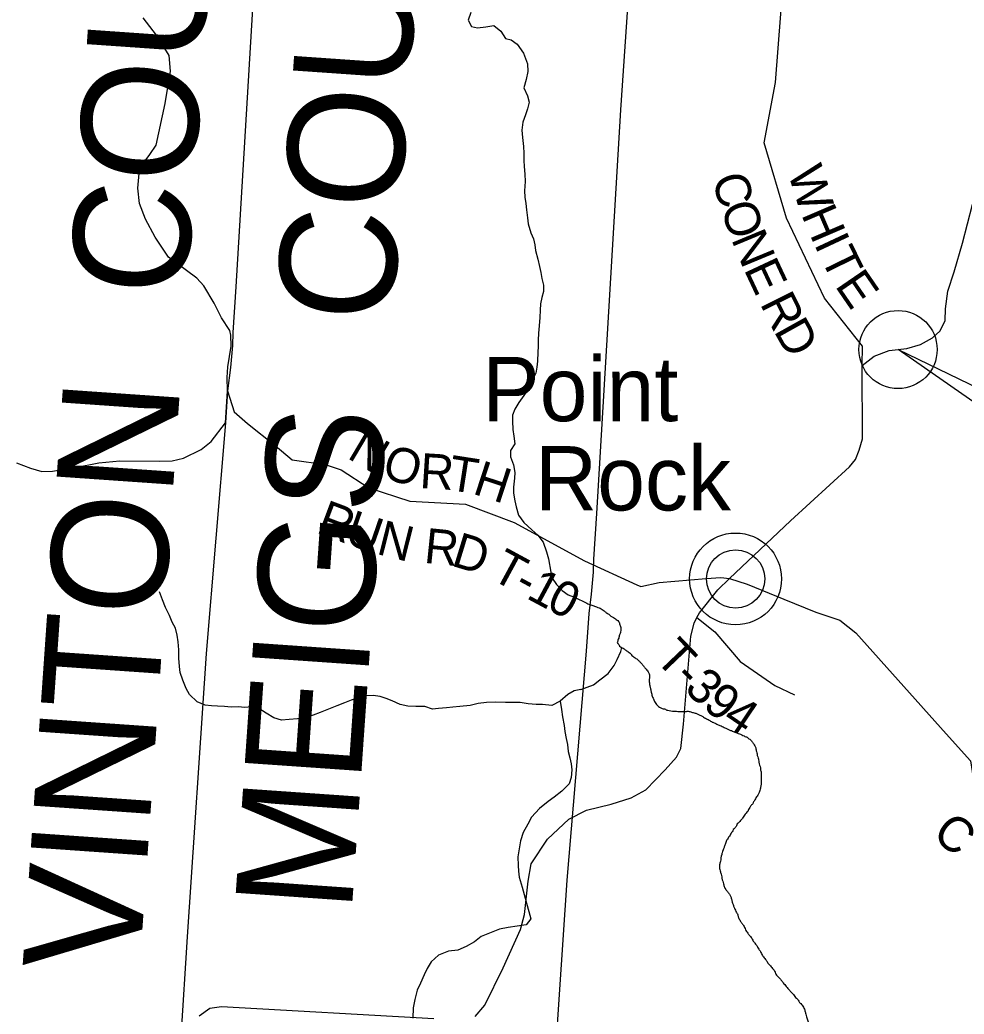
# Model space of a CAD drawing. Extents: x -15 to 405, y -40 to 87.
# Drawn here: x 3.191 to 4.721, y 16.197 to 17.808 of the extents above; entities that cross this region are included whole.
import ezdxf

# ---------------------------------------------------------------- set-up
doc = ezdxf.new("R2010")
doc.units = 0
for name, color, linetype in [('GM_P_State_Alignment', 7, 'Continuous'), ('GM_P_State_Location', 7, 'Continuous'), ('GM_X_Adjacent_County', 7, 'Continuous'), ('GM_X_Adjacent_County_Text', 7, 'Continuous'), ('GM_X_Airport_Location_Class_2', 7, 'Continuous'), ('GM_X_Minor_Lake', 7, 'Continuous'), ('GM_X_Minor_River', 7, 'Continuous'), ('GM_X_State_Location', 7, 'Continuous'), ('GM_X_State_Route', 7, 'Continuous'), ('GM_X_Township_ROW', 7, 'Continuous'), ('GM_X_Township_Subdivision_Text', 7, 'Continuous'), ('GM_X_Township_Text', 7, 'Continuous')]:
    doc.layers.add(name, color=color, linetype=linetype)

msp = doc.modelspace()

# ---------------------------------------------------------------- linework, layer by layer
at = {"layer": 'GM_P_State_Location'}
for points in [[(4.5554, 17.2475), (4.5559, 17.279), (4.4947, 17.3565), (4.4331, 17.4863), (4.397, 17.6082), (4.4151, 17.7062), (4.4283, 17.8734)], [(3.5275, 17.2066), (3.5268, 17.2279), (3.5279, 17.2452), (3.5336, 17.2788), (3.5331, 17.2968), (3.5313, 17.304), (3.5177, 17.3248), (3.5058, 17.3483), (3.4894, 17.3768), (3.4778, 17.3889), (3.4319, 17.4232), (3.4102, 17.4554), (3.3949, 17.4845), (3.3853, 17.5099), (3.3826, 17.5349), (3.3844, 17.5584), (3.3897, 17.5732), (3.4018, 17.5896), (3.4119, 17.6044), (3.4265, 17.6723), (3.435, 17.7242), (3.4331, 17.7496), (3.4125, 17.7829), (3.3912, 17.811)], [(3.5275, 17.2066), (3.5384, 17.1727), (3.56, 17.1537), (3.6048, 17.1178), (3.6325, 17.0946), (3.6857, 17.0874), (3.7115, 17.0783), (3.7567, 17.0495), (3.8228, 17.0279), (3.9128, 17.023), (3.9918, 16.993), (4.1058, 16.9308), (4.1904, 16.8924), (4.1906, 16.8923)], [(4.1906, 16.8923), (4.1969, 16.8895), (4.2265, 16.8959), (4.3029, 16.9024), (4.3264, 16.904), (4.3408, 16.9022)], [(4.2879, 16.8393), (4.317, 16.8162), (4.358, 16.768), (4.4139, 16.7293), (4.4458, 16.7141)]]:
    msp.add_lwpolyline(points, dxfattribs=at)
at = {"layer": 'GM_X_Adjacent_County'}
msp.add_lwpolyline([(5.1929, 16.8699), (4.6136, 17.2734), (5.4478, 16.8699)], close=True, dxfattribs=at)
at = {"layer": 'GM_X_Adjacent_County_Text'}
for points in [[(3.9216, 17.8195), (3.9175, 17.807), (3.9228, 17.7967), (3.9326, 17.7948), (3.9459, 17.7964), (3.9588, 17.7983), (3.9705, 17.7892), (3.9777, 17.7775), (3.9872, 17.7752), (3.997, 17.768), (4.0069, 17.7536), (4.0134, 17.7362), (4.0138, 17.7237), (4.0115, 17.7108), (4.0074, 17.6975), (4.0134, 17.6842), (4.0161, 17.6744), (4.0135, 17.6634), (4.0101, 17.6539), (4.0059, 17.6418), (4.0044, 17.6289), (4.0052, 17.6167), (4.0071, 17.6023), (4.0075, 17.5917), (4.0075, 17.5796), (4.0079, 17.5697), (4.0094, 17.5576), (4.0098, 17.5458), (4.0087, 17.5303), (4.0091, 17.5204), (4.011, 17.5102), (4.0121, 17.4996), (4.0137, 17.487), (4.0144, 17.4772), (4.019, 17.4624), (4.0232, 17.4525), (4.0251, 17.4431), (4.0262, 17.4336), (4.03, 17.4199), (4.0331, 17.4078), (4.035, 17.3983), (4.0369, 17.3885), (4.0392, 17.3775), (4.0396, 17.3672), (4.0369, 17.3578), (4.0347, 17.3475), (4.0339, 17.3373), (4.0332, 17.3255), (4.0321, 17.3119), (4.0313, 17.2997), (4.031, 17.2887), (4.0306, 17.2785), (4.0302, 17.269), (4.0299, 17.2546), (4.0288, 17.2447), (4.0272, 17.2353), (4.0212, 17.2235), (4.0155, 17.2113), (4.0076, 17.1988), (3.9997, 17.1874), (3.9932, 17.1768), (3.9891, 17.1669), (3.9891, 17.1571), (3.9899, 17.1438), (3.9914, 17.1332), (3.9929, 17.1207), (3.9861, 17.1097), (3.9861, 17.0994), (3.9907, 17.0866), (3.993, 17.0744), (3.9922, 17.0649), (3.9907, 17.0505), (3.9907, 17.0407), (3.993, 17.0282), (3.9949, 17.0187), (3.9991, 17.005), (4.0078, 16.9933), (4.0204, 16.9815), (4.0302, 16.9728), (4.0389, 16.9611), (4.0443, 16.9456), (4.0473, 16.9342), (4.0511, 16.9129), (4.0534, 16.9031), (4.0602, 16.8925), (4.0697, 16.883), (4.0796, 16.8758), (4.0898, 16.8724), (4.1094, 16.8622)], [(4.0999, 16.7228), (4.0889, 16.7204), (4.0786, 16.7147), (4.0665, 16.7036), (4.0529, 16.6968), (4.0378, 16.6983), (4.0275, 16.6983), (4.0143, 16.6994), (4.0018, 16.7016), (3.9779, 16.7016), (3.9612, 16.702), (3.9468, 16.7016), (3.9336, 16.7), (3.9207, 16.6966), (3.904, 16.6951), (3.8923, 16.6939), (3.8821, 16.6928), (3.8692, 16.692), (3.8594, 16.6905), (3.8472, 16.695), (3.8328, 16.6953), (3.8196, 16.6957), (3.8075, 16.6983), (3.7942, 16.704), (3.7843, 16.7082), (3.7749, 16.7112), (3.7635, 16.7127), (3.7495, 16.7123), (3.7389, 16.7089), (3.7279, 16.7051), (3.7169, 16.7009), (3.7044, 16.6959), (3.6779, 16.6853), (3.6666, 16.6811), (3.6545, 16.6773), (3.6408, 16.675), (3.6276, 16.6738), (3.6151, 16.673), (3.6026, 16.6768), (3.5904, 16.684), (3.5783, 16.6916), (3.5658, 16.6946), (3.5559, 16.6934), (3.5446, 16.6946), (3.5336, 16.6942), (3.5226, 16.6953), (3.5112, 16.6957), (3.5018, 16.696), (3.4912, 16.6972), (3.4783, 16.7024), (3.4661, 16.7146), (3.4605, 16.724), (3.4555, 16.7377), (3.451, 16.7502), (3.4498, 16.76), (3.449, 16.7733), (3.449, 16.787), (3.4479, 16.7999), (3.4463, 16.8105), (3.4433, 16.8222), (3.438, 16.8317), (3.4334, 16.8423), (3.427, 16.8556), (3.4224, 16.8681), (3.4175, 16.881)], [(4.0999, 16.7228), (4.1205, 16.7304), (4.1307, 16.7383), (4.144, 16.7486), (4.1538, 16.7615), (4.1587, 16.7714), (4.1644, 16.7843), (4.1664, 16.7904)], [(4.0664, 16.7036), (4.0688, 16.6904), (4.0704, 16.6782), (4.073, 16.6642), (4.0738, 16.6543), (4.0761, 16.6434), (4.0784, 16.6335), (4.0795, 16.6221), (4.0822, 16.6119), (4.0841, 16.602), (4.0852, 16.5922), (4.0841, 16.58), (4.0811, 16.5698), (4.069, 16.5576), (4.0565, 16.5481), (4.0467, 16.5413), (4.0327, 16.5299), (4.0198, 16.5155), (4.0138, 16.5045), (4.0066, 16.4908), (4.0024, 16.4775), (4.0002, 16.4642), (3.9979, 16.4514), (3.9983, 16.4377), (3.9987, 16.4282), (4.0002, 16.4187), (4.0048, 16.4024), (4.0082, 16.3903), (4.012, 16.3763), (4.0154, 16.363), (4.0189, 16.3509), (4.0113, 16.3414), (3.9821, 16.3372), (3.9681, 16.3345), (3.9545, 16.3288), (3.9382, 16.3223), (3.9276, 16.3136), (3.914, 16.306), (3.9004, 16.3003), (3.8856, 16.2984), (3.8693, 16.2919), (3.8576, 16.2816), (3.8512, 16.2706), (3.8463, 16.2604), (3.8402, 16.2467), (3.8349, 16.2357), (3.8312, 16.2205), (3.8281, 16.2069), (3.8278, 16.1902)]]:
    msp.add_lwpolyline(points, dxfattribs=at)
for points in [[(4.1094, 16.8622), (4.113, 16.8608), (4.116, 16.8599), (4.1193, 16.8587), (4.122, 16.8578), (4.1253, 16.8566), (4.1276, 16.8554), (4.131, 16.8541), (4.1376, 16.8501), (4.141, 16.8469), (4.1439, 16.8453), (4.1462, 16.8437), (4.1484, 16.8414), (4.1529, 16.8393), (4.1558, 16.837), (4.161, 16.833), (4.1624, 16.8299), (4.1631, 16.8276), (4.1641, 16.8249), (4.1644, 16.8207), (4.1642, 16.8162), (4.1625, 16.8109), (4.1617, 16.8086), (4.1612, 16.8056), (4.16, 16.803), (4.1596, 16.8007), (4.1587, 16.7985), (4.1613, 16.7954), (4.1627, 16.793), (4.1653, 16.791), (4.1683, 16.7894), (4.1716, 16.787), (4.1765, 16.7838), (4.1798, 16.7814), (4.1816, 16.7791), (4.1864, 16.7748), (4.1916, 16.7712), (4.1956, 16.7672), (4.1982, 16.7645), (4.2011, 16.761), (4.2044, 16.7567), (4.2066, 16.754), (4.2088, 16.7512), (4.2109, 16.7466), (4.2112, 16.7439), (4.2111, 16.7417), (4.2107, 16.7394), (4.2106, 16.7363), (4.2108, 16.7333), (4.2111, 16.7306), (4.2118, 16.7279), (4.2121, 16.7257), (4.2128, 16.7234), (4.2134, 16.7203), (4.2138, 16.718), (4.2148, 16.7149), (4.2154, 16.7119), (4.2183, 16.7057), (4.2193, 16.703), (4.2215, 16.6999), (4.2233, 16.6972), (4.2259, 16.6948), (4.2307, 16.6924), (4.233, 16.6915), (4.2353, 16.6911), (4.2383, 16.6898), (4.2405, 16.689), (4.2507, 16.6875), (4.2549, 16.6874), (4.2587, 16.6869), (4.2625, 16.6871), (4.2685, 16.6869), (4.2708, 16.6872), (4.2765, 16.6867), (4.2791, 16.6858), (4.2818, 16.6854), (4.2851, 16.6845), (4.2874, 16.6836), (4.2915, 16.6816), (4.2964, 16.6795), (4.2986, 16.678), (4.3019, 16.6759), (4.3046, 16.6747), (4.3079, 16.6727), (4.3101, 16.6715), (4.3124, 16.6699), (4.3146, 16.6691), (4.3199, 16.6666), (4.3251, 16.6645), (4.3288, 16.6629), (4.3348, 16.6597), (4.3371, 16.6588), (4.3412, 16.6568), (4.3438, 16.6559), (4.3468, 16.6547), (4.3494, 16.6535), (4.3524, 16.6522)], [(4.3524, 16.6522), (4.3547, 16.6514), (4.3584, 16.6501), (4.3606, 16.6489), (4.3644, 16.6473), (4.367, 16.6461), (4.3693, 16.6452), (4.3718, 16.6429), (4.3748, 16.6409), (4.3777, 16.6373), (4.3795, 16.635), (4.3806, 16.6327), (4.3824, 16.6303), (4.3831, 16.628), (4.3844, 16.6219), (4.3855, 16.6185), (4.3857, 16.6154), (4.3871, 16.6112), (4.3878, 16.6085), (4.3884, 16.6047), (4.3894, 16.6001), (4.3908, 16.5955), (4.391, 16.5917), (4.3917, 16.5894), (4.392, 16.5867), (4.3917, 16.5772), (4.3919, 16.5711), (4.3918, 16.5681), (4.3913, 16.5655), (4.3908, 16.5628), (4.3899, 16.559), (4.3887, 16.5557), (4.3863, 16.5512), (4.3827, 16.5456), (4.3806, 16.5419), (4.379, 16.5396), (4.3786, 16.5374), (4.3763, 16.5356), (4.3738, 16.5315), (4.3715, 16.5281), (4.3702, 16.5251), (4.3675, 16.5222), (4.3651, 16.5192), (4.3627, 16.5159), (4.3611, 16.5129), (4.3583, 16.5103), (4.356, 16.5073), (4.3532, 16.5048), (4.352, 16.5018), (4.3492, 16.4981), (4.3468, 16.4955), (4.3448, 16.4921), (4.3432, 16.4899), (4.3416, 16.4865), (4.3392, 16.4832), (4.3372, 16.4802), (4.3356, 16.478), (4.3348, 16.4746), (4.3335, 16.4716), (4.3318, 16.4664), (4.3302, 16.4626), (4.3289, 16.4581), (4.328, 16.4555), (4.3258, 16.4441), (4.3245, 16.4385), (4.3244, 16.4358), (4.3246, 16.4328), (4.3256, 16.4286), (4.327, 16.4236), (4.329, 16.4144), (4.3296, 16.4121), (4.331, 16.4075), (4.3317, 16.4048), (4.3324, 16.4025), (4.3345, 16.3986), (4.3382, 16.3943), (4.3411, 16.3897), (4.3432, 16.3854), (4.3439, 16.3831), (4.3452, 16.3778), (4.3469, 16.3728), (4.3487, 16.3685), (4.3501, 16.365), (4.3519, 16.3612), (4.3544, 16.3565), (4.3547, 16.3543), (4.3572, 16.3492), (4.3601, 16.3446), (4.3633, 16.3403), (4.3651, 16.3372), (4.3665, 16.3333), (4.3701, 16.3279), (4.3734, 16.3236), (4.3756, 16.3209), (4.3792, 16.3151), (4.381, 16.3127), (4.3828, 16.31)], [(4.3828, 16.31), (4.3847, 16.3077), (4.3861, 16.3053), (4.3883, 16.3019), (4.3908, 16.298), (4.394, 16.2918), (4.3976, 16.2867), (4.3998, 16.284), (4.4016, 16.2817), (4.4027, 16.2793), (4.4071, 16.2746), (4.4093, 16.2719), (4.4115, 16.2695), (4.4137, 16.2664), (4.415, 16.2626), (4.4191, 16.2575), (4.4231, 16.2532), (4.426, 16.2497), (4.4278, 16.2473), (4.43, 16.2446), (4.4351, 16.2384), (4.4373, 16.236), (4.4391, 16.2337), (4.4443, 16.2282), (4.4464, 16.2251), (4.449, 16.2223), (4.4512, 16.2203), (4.4527, 16.2176), (4.4559, 16.2137), (4.4585, 16.211), (4.4603, 16.2079), (4.4621, 16.2048), (4.4628, 16.2017), (4.4638, 16.1994), (4.4641, 16.1964), (4.4655, 16.1925), (4.4665, 16.1891), (4.4686, 16.1829), (4.4697, 16.1806), (4.4699, 16.1779), (4.471, 16.1741), (4.4712, 16.1714), (4.4719, 16.1691), (4.4719, 16.1668), (4.4721, 16.1638), (4.4718, 16.1528), (4.4721, 16.1505), (4.4718, 16.1437), (4.4721, 16.1406), (4.4718, 16.1296), (4.472, 16.1247), (4.4726, 16.1212), (4.4732, 16.117), (4.4739, 16.114), (4.4749, 16.1113), (4.4771, 16.1074), (4.4781, 16.1047), (4.48, 16.1024), (4.4814, 16.0997), (4.4843, 16.0969), (4.4865, 16.0938), (4.4883, 16.0903), (4.4901, 16.0876), (4.4945, 16.0829), (4.4967, 16.0794), (4.4985, 16.0767), (4.5018, 16.0731), (4.5043, 16.0689), (4.5087, 16.0638), (4.5097, 16.06), (4.5122, 16.0557), (4.5136, 16.053), (4.515, 16.0484), (4.516, 16.0453), (4.517, 16.0407), (4.5181, 16.0376), (4.5183, 16.0342), (4.5194, 16.0311), (4.5197, 16.0285), (4.5199, 16.0254), (4.5206, 16.0224), (4.5212, 16.0182), (4.5218, 16.0143), (4.5225, 16.0109), (4.5228, 16.0079), (4.5235, 16.0055), (4.5237, 16.0025), (4.5244, 15.9983), (4.525, 15.996), (4.5253, 15.9937)]]:
    msp.add_spline(points, degree=3, dxfattribs=at)
at = {"layer": 'GM_X_Airport_Location_Class_2'}
msp.add_lwpolyline([(4.047, 15.9545), (4.0777, 16.4138), (4.1093, 16.7849), (4.1132, 16.8456), (4.1173, 16.8769), (4.1204, 16.9125), (4.1207, 16.9338), (4.126, 17.0077), (4.1648, 17.662), (4.1898, 18.0333), (4.2008, 18.2037), (4.2124, 18.3609), (4.2133, 18.373), (4.2327, 18.6367), (4.2582, 18.9809), (4.2581, 19.0493), (4.2782, 19.3362), (4.2938, 19.625)], dxfattribs=at)
at = {"layer": 'GM_X_State_Location'}
for points in [[(3.9286, 16.1926), (3.9445, 16.2113), (3.974, 16.2717), (4.002, 16.3336), (4.0088, 16.3583), (4.0148, 16.4119), (4.0196, 16.4403), (4.0461, 16.4802), (4.0802, 16.5126), (4.109, 16.527), (4.1489, 16.537), (4.1815, 16.5473), (4.205, 16.5602), (4.2364, 16.5925), (4.2546, 16.6131), (4.2618, 16.6268), (4.2663, 16.6663), (4.2782, 16.809), (4.2835, 16.8303), (4.2879, 16.8393), (4.2918, 16.847), (4.3217, 16.8839), (4.3408, 16.9022), (4.4392, 16.9961), (4.535, 17.0836), (4.5449, 17.0954), (4.5509, 17.1102), (4.5558, 17.1288), (4.5554, 17.2475), (4.575, 17.2627), (4.5992, 17.2717), (4.628, 17.2751), (4.65, 17.2818), (4.6696, 17.2923), (4.6816, 17.3035), (4.6898, 17.3203), (4.6903, 17.3392), (4.6941, 17.3681), (4.7044, 17.3994), (4.7179, 17.4459), (4.7422, 17.5399)], [(3.4818, 16.1939), (3.4992, 16.2064), (3.5181, 16.2091), (3.8619, 16.1897)]]:
    msp.add_lwpolyline(points, dxfattribs=at)
at = {"layer": 'GM_X_State_Route'}
for p, q in [((3.5801, 18.0292), (3.5413, 17.375)), ((3.5413, 17.375), (3.536, 17.3011)), ((3.536, 17.3011), (3.5357, 17.2798)), ((3.5357, 17.2798), (3.5326, 17.2442)), ((3.5326, 17.2442), (3.5275, 17.2066)), ((3.5275, 17.2066), (3.5244, 17.1548)), ((3.5244, 17.1548), (3.493, 16.7811)), ((3.493, 16.7811), (3.4623, 16.3217)), ((3.4623, 16.3217), (3.4267, 15.7702))]:
    msp.add_line(p, q, dxfattribs=at)
at = {"layer": 'GM_X_Township_ROW'}
msp.add_circle((4.6136, 17.2734), 0.0633, dxfattribs=at)
at = {"layer": 'GM_X_Township_Subdivision_Text'}
for radius in [0.0744, 0.0472]:
    msp.add_circle((4.3505, 16.9017), radius, dxfattribs=at)
at = {"layer": 'GM_X_Township_Text'}
msp.add_line((3.5244, 17.1548), (3.5275, 17.2066), dxfattribs=at)
for points in [[(3.1859, 17.0901), (3.2087, 17.081), (3.2269, 17.0757), (3.2443, 17.0762), (3.281, 17.0823), (3.3193, 17.0896), (3.3534, 17.0931), (3.4171, 17.0925), (3.4379, 17.0933), (3.4565, 17.0972), (3.4852, 17.1117), (3.5011, 17.1246), (3.5244, 17.1548)], [(4.3408, 16.9022), (4.3695, 16.8934), (4.4288, 16.869), (4.4804, 16.848), (4.5195, 16.8347), (4.5453, 16.8145), (4.6913, 16.6509), (4.7311, 16.6071), (4.7352, 16.5794), (4.7358, 16.5595), (4.7392, 16.5512), (4.7454, 16.5448), (4.8506, 16.474), (4.8957, 16.4512), (4.9598, 16.3534), (5.0071, 16.239), (5.0494, 16.1954), (5.0951, 16.1792), (5.1246, 16.1831)]]:
    msp.add_lwpolyline(points, dxfattribs=at)

# ---------------------------------------------------------------- texts
at = {"layer": 'GM_P_State_Alignment'}
for s, p in [('VINTON  COUNTY', (3.3847, 16.2617)), ('MEIGS  COUNTY', (3.7285, 16.3593))]:
    msp.add_text(s, height=0.189394, rotation=86.0177, dxfattribs=at).set_placement(p)
at = {"layer": 'GM_X_Minor_Lake'}
msp.add_text('C', height=0.0568, rotation=320.021, dxfattribs=at).set_placement((4.6668, 16.4847))
at = {"layer": 'GM_X_Minor_River'}
for s, rotation, p in [('W', 287.4611, (4.4345, 17.5611)), ('C', 286.663, (4.3115, 17.5506)), ('O', 288.5918, (4.3255, 17.5039)), ('H', 293.1972, (4.4563, 17.4926)), ('N', 292.5151, (4.3429, 17.4526)), ('I', 295.1151, (4.4769, 17.4448)), ('T', 296.0744, (4.4872, 17.4228)), ('E', 295.0778, (4.3632, 17.4038)), ('E', 304.4273, (4.5104, 17.3769)), ('R', 296.5174, (4.3893, 17.3481)), ('D', 299.1537, (4.4115, 17.3038)), ('N', 329.3261, (3.7196, 17.0986)), ('O', 342.0592, (3.7751, 17.0674)), ('R', 356.3874, (3.8379, 17.0491)), ('T', 351.1711, (3.8831, 17.0464)), ('H', 341.921, (3.9227, 17.0404)), ('R', 339.346, (3.6693, 16.9775)), ('U', 341.0357, (3.7147, 16.9604)), ('N', 345.9273, (3.7671, 16.9426)), ('R', 354.1156, (3.8446, 16.928)), ('D', 342.9988, (3.8882, 16.9238)), ('T', 331.5113, (3.9515, 16.903)), ('-', 331.5767, (3.989, 16.8827)), ('1', 331.7793, (4.0097, 16.8714)), ('0', 332.8943, (4.0416, 16.8543)), ('T', 313.6968, (4.218, 16.7716)), ('-', 314.2524, (4.2478, 16.7404)), ('3', 316.2178, (4.2656, 16.7222)), ('9', 321.6631, (4.2953, 16.6941)), ('4', 326.0153, (4.3266, 16.6696))]:
    msp.add_text(s, height=0.0568, rotation=rotation, dxfattribs=at).set_placement(p)
at = {"layer": 'GM_X_Township_ROW'}
for s, p in [('Point', (3.9402, 17.1573)), ('Rock', (4.0257, 17.0127))]:
    msp.add_text(s, height=0.10417, rotation=0, dxfattribs=at).set_placement(p)

doc.saveas('drawing.dxf')
